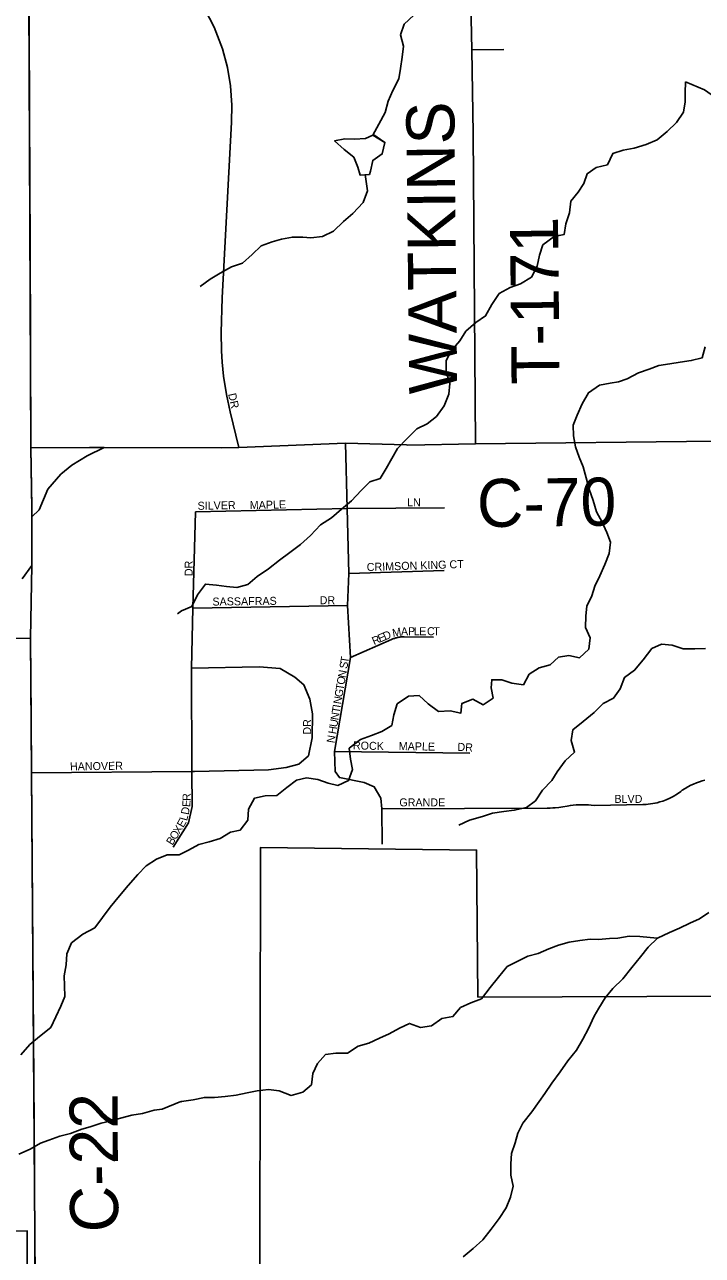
# Model space of a CAD drawing. Extents: x 1985906 to 2277390, y 930619 to 1324581.
# Drawn here: x 2139705 to 2143935, y 1150582 to 1158270 of the extents above; entities that cross this region are included whole.
import ezdxf

# ---------------------------------------------------------------- set-up
doc = ezdxf.new("R2010")
doc.units = 0
for name, color, linetype in [('GM_X_Corporation', 7, 'Continuous'), ('GM_X_County_Road', 7, 'Continuous'), ('GM_X_County_Road_Text', 7, 'Continuous'), ('GM_X_Minor_Lake', 7, 'Continuous'), ('GM_X_Minor_River', 7, 'Continuous'), ('GM_X_Township', 7, 'Continuous'), ('GM_X_Township_Road', 7, 'Continuous'), ('GM_X_Township_Road_Text', 7, 'Continuous'), ('GM_X_Township_Subdivision', 7, 'Continuous'), ('GM_X_Township_Subdivision_Text', 7, 'Continuous')]:
    doc.layers.add(name, color=color, linetype=linetype)

msp = doc.modelspace()

# ---------------------------------------------------------------- linework, layer by layer
at = {"layer": 'GM_X_Corporation'}
for points in [[(2141172.4, 1150523.7), (2141176.9, 1153130.2), (2142526, 1153114.4), (2142533.5, 1152195.5), (2144114.3, 1152201.6), (2144109.6, 1151909.3), (2144104.8, 1151202.7), (2147884.7, 1151258.3), (2147888.9, 1150584), (2149592.6, 1150569.7), (2149501.4, 1153117.9), (2150578.5, 1153134.9), (2150599.3, 1152254.2), (2153291.2, 1152287.9), (2153292.1, 1152173.7), (2152895.6, 1152160.7), (2152913.6, 1151526.3), (2153297.4, 1151520.3), (2153298.3, 1151420.1), (2152911.7, 1151416.2), (2152923.4, 1150801.6), (2153303.4, 1150794.8), (2153308.8, 1150124.5)], [(2137870.4, 1150728.9), (2139721.2, 1150736), (2139722.1, 1150524)]]:
    msp.add_lwpolyline(points, dxfattribs=at)
at = {"layer": 'GM_X_County_Road'}
for points in [[(2139737.6, 1157268.3), (2139731.2, 1158704.9)], [(2139739.2, 1156909.2), (2139737.6, 1157268.3)], [(2139745, 1155626.5), (2139739.2, 1156909.2)], [(2142087.7, 1155644.6), (2142096.9, 1155644.3), (2142519, 1155650.8), (2144022.5, 1155668.1), (2144022.5, 1155668.1)], [(2139745, 1155626.5), (2140109.7, 1155628.4)], [(2139750, 1155259.2), (2139745, 1155626.5)], [(2139750.9, 1154891.9), (2139750.9, 1155195.2), (2139796.2, 1155238.5), (2139849.4, 1155368.5), (2139932.1, 1155463), (2140000.7, 1155518.1), (2140095.9, 1155576.4), (2140200.9, 1155628.9), (2140936.2, 1155626.4), (2141042.8, 1155628), (2141707.6, 1155655.2), (2142087.7, 1155644.6)], [(2140109.7, 1155628.4), (2140200.9, 1155628.9)], [(2139745.7, 1153943.3), (2139742.1, 1154437.3), (2139750.9, 1154891.9), (2139750.9, 1155195.2), (2139750.2, 1155246.4), (2139750, 1155259.2)], [(2139689.4, 1154808.3), (2139750.9, 1154891.9)], [(2139221.9, 1154426.7), (2139742.1, 1154437.3)], [(2139766.2, 1151127), (2139748.2, 1153597.6), (2139745.7, 1153943.3)], [(2139770.1, 1150589.9), (2139766.2, 1151127)], [(2139770.9, 1150376.3), (2139771.2, 1150428.8), (2139770.1, 1150589.9)]]:
    msp.add_lwpolyline(points, dxfattribs=at)
at = {"layer": 'GM_X_Minor_Lake'}
for points in [[(2141857.5, 1157334.1), (2141863.4, 1157354.1), (2141877.4, 1157422.2), (2141937.3, 1157462.3), (2141953.3, 1157534.5), (2141878.1, 1157586)], [(2141878.8, 1157580.2), (2141833.4, 1157558.4), (2141763.5, 1157554.4), (2141703.6, 1157556.4), (2141639.7, 1157544.3), (2141699.6, 1157490.3), (2141759.5, 1157442.2), (2141785.5, 1157380.1), (2141799.5, 1157330), (2141857.5, 1157334.1)], [(2141857.5, 1157334.1), (2141863.4, 1157354.1), (2141877.4, 1157422.2), (2141937.3, 1157462.3), (2141953.3, 1157534.5), (2141878.8, 1157580.2)]]:
    msp.add_lwpolyline(points, dxfattribs=at)
at = {"layer": 'GM_X_Minor_River'}
for points in [[(2142664.6, 1158610.7), (2142568.9, 1158567.8), (2142499.4, 1158550.2), (2142434.1, 1158526.7), (2142391.7, 1158459.6), (2142335.3, 1158394.2), (2142263.7, 1158380.5), (2142198.2, 1158362.9), (2142133.1, 1158329.4), (2142074.5, 1158273.9), (2142050, 1158207.2), (2142069.7, 1158135.6), (2142061.3, 1158067.3), (2142050.9, 1157996.9), (2142040.4, 1157932.6), (2142002.1, 1157859.6), (2141973.7, 1157792.8), (2141955.4, 1157722.2), (2141915.1, 1157649.2), (2141878.8, 1157580.2)], [(2140658.6, 1154589.3), (2140684.2, 1154609.4), (2140748.2, 1154635.5), (2140784.1, 1154707.7), (2140834, 1154775.9), (2140902, 1154769.9), (2140966, 1154759.9), (2141030, 1154754), (2141097.9, 1154772.1), (2141155.9, 1154822.3), (2141227.8, 1154870.4), (2141295.7, 1154924.6), (2141359.6, 1154972.8), (2141427.6, 1155022.9), (2141489.5, 1155079.1), (2141551.4, 1155145.3), (2141619.3, 1155189.4), (2141683.3, 1155243.6), (2141745.2, 1155295.8), (2141805.1, 1155360), (2141859, 1155414.1), (2141925, 1155434.2), (2141960.9, 1155498.4), (2142032.8, 1155622.7), (2142088.7, 1155680.9), (2142152.6, 1155745.1), (2142216.6, 1155777.2), (2142276.5, 1155823.3), (2142322.4, 1155889.5), (2142352.3, 1155961.7), (2142358.3, 1156027.8), (2142336.2, 1156100), (2142336.2, 1156172.1), (2142366.1, 1156232.3), (2142422, 1156294.4), (2142458, 1156354.6), (2142521.9, 1156408.8), (2142581.8, 1156450.9), (2142621.7, 1156523.1), (2142667.6, 1156591.3), (2142735.6, 1156627.4), (2142799.5, 1156651.5), (2142867.5, 1156693.7), (2142903.4, 1156761.8), (2142917.3, 1156830), (2142939.3, 1156894.1), (2143009.2, 1156946.3), (2143073.1, 1156960.4), (2143083.1, 1157026.5), (2143105, 1157094.7), (2143112.9, 1157166.8), (2143158.9, 1157223), (2143194.8, 1157277.1), (2143216.7, 1157339.3), (2143272.7, 1157377.4), (2143342.6, 1157395.5), (2143376.6, 1157465.7), (2143440.5, 1157485.8), (2143508.5, 1157497.9), (2143584.4, 1157522), (2143652.4, 1157550.1), (2143714.3, 1157602.2), (2143772.2, 1157658.4), (2143816.2, 1157722.6), (2143828.1, 1157788.7), (2143828, 1157844.8), (2143830, 1157913)], [(2144368.6, 1157013.7), (2144416.5, 1157081.9), (2144430.4, 1157154), (2144432.4, 1157218.1), (2144432.3, 1157284.3), (2144398.3, 1157350.4), (2144352.2, 1157416.5), (2144314.2, 1157484.6), (2144288.1, 1157548.7), (2144218.1, 1157556.6), (2144164.2, 1157536.5), (2144092.2, 1157552.5), (2144058.1, 1157618.6), (2144056.1, 1157686.7), (2144048, 1157754.9), (2144010, 1157819), (2143948, 1157863), (2143829.9, 1157912.1)], [(2141829.6, 1157334.5), (2141844.9, 1157232.8), (2141818.6, 1157160.1), (2141754.3, 1157090.5), (2141695.5, 1157041), (2141633, 1156979.5), (2141563.9, 1156947.8), (2141492.2, 1156938.2), (2141442.2, 1156943), (2141376.2, 1156943.5), (2141308.7, 1156929.9), (2141249.1, 1156914.5), (2141181.8, 1156888.9), (2141125.2, 1156833.5), (2141064.5, 1156780), (2140997.2, 1156756.4), (2140926.1, 1156718.7), (2140863.1, 1156681.2), (2140800.2, 1156635.6)], [(2140669, 1153084.3), (2140727.5, 1153114.3), (2140791.5, 1153148.4), (2140857.4, 1153166.5), (2140925.4, 1153186.6), (2140989.3, 1153226.8), (2141051.3, 1153238.9), (2141097.2, 1153301), (2141103.2, 1153369.2), (2141139.1, 1153437.4), (2141207, 1153453.5), (2141279, 1153455.5), (2141340.9, 1153505.7), (2141400.9, 1153551.8), (2141464.8, 1153565.9), (2141534.8, 1153556), (2141598.8, 1153532), (2141660.8, 1153518), (2141726.7, 1153548.1), (2141750.7, 1153618.3), (2141738.6, 1153682.4), (2141730.6, 1153750.6), (2141800.5, 1153804.7), (2141870.4, 1153830.8), (2141934.4, 1153855), (2141996.3, 1153893.1), (2142008.3, 1153959.2), (2142030.2, 1154027.4), (2142100.1, 1154075.6), (2142168.1, 1154079.6), (2142224.1, 1154027.6), (2142288.1, 1153979.6), (2142360.1, 1153983.6), (2142428.1, 1153969.6), (2142434, 1154029.8), (2142502, 1154055.9), (2142566, 1154021.9), (2142629.9, 1154064), (2142615.9, 1154128.2), (2142619.8, 1154178.3), (2142683.8, 1154178.3), (2142745.8, 1154156.3), (2142817.8, 1154146.4), (2142853.7, 1154212.6), (2142915.6, 1154252.7), (2142985.6, 1154270.8), (2143037.5, 1154318.9), (2143101.5, 1154329), (2143167.5, 1154315.1), (2143225.4, 1154369.2), (2143235.3, 1154439.4), (2143205.3, 1154505.5), (2143207.2, 1154577.6), (2143213.2, 1154637.8), (2143245.1, 1154701.9), (2143263, 1154762.1), (2143295, 1154828.2), (2143326.9, 1154898.4), (2143352.8, 1154966.6), (2143360.8, 1155036.7), (2143338.7, 1155098.8), (2143308.7, 1155162.9), (2143274.6, 1155227), (2143252.6, 1155297.2), (2143228.5, 1155369.3), (2143208.5, 1155439.4), (2143190.4, 1155507.5), (2143166.4, 1155567.6), (2143142.3, 1155633.8), (2143130.3, 1155701.9), (2143128.2, 1155768), (2143154.1, 1155830.2), (2143184.1, 1155902.3), (2143224, 1155970.5), (2143291.9, 1156018.7), (2143359.9, 1156030.8), (2143411.8, 1156038.8), (2143465.8, 1156056.9), (2143535.7, 1156095.1), (2143601.7, 1156119.2), (2143663.7, 1156141.3), (2143731.6, 1156151.3), (2143795.6, 1156161.4), (2143865.5, 1156171.5), (2143933.5, 1156189.6), (2143951.4, 1156257.8)], [(2143953.5, 1154372.4), (2143887.7, 1154370.8), (2143813.8, 1154371.1), (2143745.4, 1154393.6), (2143679.3, 1154400.1), (2143620, 1154372.7), (2143565.7, 1154303.3), (2143511.3, 1154237.9), (2143448.5, 1154192.4), (2143422.1, 1154121.6), (2143379.6, 1154062.6), (2143316.4, 1154029), (2143259.8, 1153973.6), (2143191.2, 1153917.9), (2143126.5, 1153866.3), (2143116.1, 1153798), (2143137.7, 1153726.4), (2143079, 1153670.9), (2143028.7, 1153603.6), (2142996, 1153548.8), (2142937.4, 1153489.3), (2142893.1, 1153422.1), (2142838.1, 1153380.8), (2142760.6, 1153363), (2142694.9, 1153355.4), (2142625.3, 1153343.8), (2142561.8, 1153324.3), (2142482.5, 1153300.4), (2142415.3, 1153268.8)], [(2139680.9, 1151836.1), (2139738.8, 1151900.6), (2139798.7, 1151949), (2139868.6, 1152005.5), (2139932.2, 1152138.3), (2139956, 1152198.7), (2139953.7, 1152267), (2139951.4, 1152329.2), (2139965.1, 1152397.6), (2139968.8, 1152465.9), (2139998.5, 1152534.3), (2140068.5, 1152588.8), (2140142.5, 1152629.2), (2140238.2, 1152758.1), (2140298, 1152828.6), (2140351.8, 1152893.1), (2140411.7, 1152961.6), (2140463.6, 1153016), (2140527.6, 1153058.4), (2140595.6, 1153084.8), (2140668.8, 1153084.3)], [(2140669, 1153082.2), (2140668.9, 1153082.2)], [(2143975.5, 1152723.8), (2143916.5, 1152684.4), (2143857.2, 1152657), (2143792, 1152625.4), (2143728.7, 1152599.9), (2143653.6, 1152564.1), (2143597, 1152506.7), (2143548.5, 1152447.5), (2143494.1, 1152380.1), (2143437.8, 1152310.7), (2143375.3, 1152249.1), (2143328.7, 1152191.9), (2143288.3, 1152126.9), (2143259.5, 1152076.1), (2143223.3, 1151999.1), (2143188.9, 1151932.2), (2143148.5, 1151865.1), (2143094.1, 1151797.8), (2143047.8, 1151728.6), (2142995.5, 1151659.2), (2142951.1, 1151594.1), (2142916.3, 1151543.2), (2142869.8, 1151480), (2142813.5, 1151408.6), (2142783, 1151345.8), (2142766.5, 1151285.2), (2142744, 1151218.6), (2142739.5, 1151154.4), (2142739.1, 1151084.2), (2142754.7, 1151014.5), (2142736.3, 1150945.9), (2142709.9, 1150879.2), (2142667.5, 1150812.1), (2142617.1, 1150746.8), (2142564.7, 1150679.5), (2142504, 1150626), (2142441.4, 1150572.4)], [(2140679.6, 1151542.6), (2140684.9, 1151543), (2140756.9, 1151553.1), (2140826.9, 1151569.1), (2140890.8, 1151569.2), (2140956.8, 1151575.3), (2141024.8, 1151583.3), (2141094.7, 1151597.4), (2141156.7, 1151609.5), (2141226.6, 1151617.6), (2141294.6, 1151609.7), (2141368.6, 1151581.7), (2141440.6, 1151601.8), (2141496.5, 1151647.9), (2141504.4, 1151718.1), (2141532.4, 1151780.2), (2141582.3, 1151836.4), (2141648.3, 1151846.5), (2141720.2, 1151846.6), (2141786.2, 1151888.7), (2141854.1, 1151908.8), (2141920.1, 1151938.9), (2141980, 1151967), (2142044, 1152001.2), (2142107.9, 1152031.3), (2142175.9, 1152005.3), (2142243.9, 1152015.4), (2142309.8, 1152061.6), (2142377.8, 1152073.6), (2142425.7, 1152129.8), (2142489.6, 1152159.9), (2142555.6, 1152184), (2142609.5, 1152256.2), (2142663.4, 1152320.4), (2142717.4, 1152386.6), (2142779.3, 1152418.7), (2142845.3, 1152450.9), (2142909.2, 1152468.9), (2142977.2, 1152497.1), (2143037.1, 1152519.2), (2143103.1, 1152539.3), (2143171, 1152549.4), (2143235, 1152557.4), (2143287, 1152555.5), (2143354.9, 1152561.6), (2143406.9, 1152563.6), (2143476.9, 1152575.7), (2143544.9, 1152573.8), (2143652.7, 1152564)], [(2139669.8, 1151215.4), (2139739.8, 1151245.8), (2139803.8, 1151284.2), (2139855.9, 1151302.5), (2139926, 1151326.8), (2139992.1, 1151343.2), (2140062.2, 1151371.5), (2140114.2, 1151385.8), (2140182.3, 1151408.1), (2140244.4, 1151422.4), (2140304.5, 1151438.7), (2140374.6, 1151459.1), (2140440.8, 1151469.3), (2140512.9, 1151489.7), (2140563, 1151495.9), (2140679.6, 1151542.7)]]:
    msp.add_lwpolyline(points, dxfattribs=at)
at = {"layer": 'GM_X_Township'}
for points in [[(2139697.8, 1163007), (2139715.7, 1160875.4), (2139728.2, 1159371.8), (2139745, 1155626.5), (2139750.2, 1155246.4), (2139750.9, 1155195.2), (2139750.9, 1154891.9), (2139742.2, 1154437.3), (2139748.3, 1153597.6), (2139771.2, 1150428.8), (2139767.6, 1149880.1), (2139763.4, 1149243.6), (2139772.8, 1148379.5), (2139785.2, 1144742.9), (2139790.1, 1144132.9), (2139795.7, 1143054.9), (2135286.4, 1142976.3)], [(2139771.2, 1150428.8), (2139748.3, 1153597.6), (2139742.2, 1154437.3), (2139750.9, 1154891.9), (2139750.9, 1155195.2), (2139750.2, 1155246.4), (2139745, 1155626.5), (2139728.2, 1159371.8), (2139715.7, 1160875.4), (2139697.8, 1163007)]]:
    msp.add_lwpolyline(points, dxfattribs=at)
at = {"layer": 'GM_X_Township_Road'}
msp.add_lwpolyline([(2142519, 1155650.8), (2142504.6, 1157589.9), (2142495.8, 1158112.1), (2142480.6, 1158803.9), (2142480.6, 1159362.4), (2142469.9, 1160043.8), (2142436.9, 1160827.4), (2142424.8, 1160853.5)], dxfattribs=at)
at = {"layer": 'GM_X_Township_Subdivision'}
for points in [[(2141042.8, 1155628), (2140987.4, 1155851.1), (2140964.8, 1155960.4), (2140947.1, 1156073.9), (2140937.9, 1156162.2), (2140933.2, 1156233.2), (2140930.9, 1156347.9), (2140938.9, 1156564.7), (2140996.4, 1157661.1), (2140998.6, 1157768), (2140990.3, 1157887.3), (2140971.4, 1158001.9), (2140940.5, 1158118.6), (2140888.9, 1158253.8), (2140830.6, 1158367.5)], [(2142495.8, 1158112.1), (2142695.7, 1158115.6)], [(2141937.2, 1153150.9), (2141934.7, 1153371.5), (2141928.3, 1153437.9), (2141886.8, 1153508.7), (2141823.9, 1153535.7), (2141670, 1153566.7), (2141643.1, 1153604.8), (2141639, 1153730.6), (2141739.3, 1154316.1), (2141720.8, 1154640.9), (2141728.6, 1154841.6), (2141718.2, 1155248.4), (2141707.6, 1155655.2)], [(2140632.6, 1153132.8), (2140727.7, 1153283.4), (2140751.5, 1153386.4), (2140748.8, 1153605.6), (2140746.2, 1154250.7), (2140754.1, 1154625.4), (2140772.6, 1155227.3)], [(2140772.6, 1155227.3), (2141718.2, 1155248.4), (2142325.6, 1155251.1)], [(2141728.6, 1154841.6), (2142323, 1154860.2)], [(2140754.1, 1154625.4), (2141720.8, 1154640.9)], [(2141739.3, 1154316.1), (2141995.2, 1154430), (2141999.7, 1154431.8), (2142003.8, 1154433.5), (2142008.7, 1154435.3), (2142012.5, 1154436.6), (2142017.2, 1154438.1), (2142021.2, 1154439.3), (2142026.2, 1154440.6), (2142031.6, 1154441.9), (2142035.7, 1154442.8), (2142038, 1154443.2), (2142041.1, 1154443.8), (2142046.5, 1154444.7), (2142052.2, 1154445.4), (2142058.1, 1154446.1), (2142062.5, 1154446.4), (2142068.4, 1154446.7), (2142074.5, 1154446.8), (2142257.5, 1154443.6)], [(2140764.5, 1153605.9), (2141226.9, 1153616.2), (2141337.8, 1153629.4), (2141417, 1153650.5), (2141477.8, 1153703.3), (2141498.9, 1153814.3), (2141501.6, 1153964.8), (2141485.7, 1154057.2), (2141448.7, 1154147), (2141390.6, 1154194.6), (2141300.8, 1154247.4), (2141168.8, 1154258), (2140746.2, 1154250.7)], [(2141639, 1153730.6), (2142483.6, 1153718.9)], [(2139748.2, 1153597.6), (2140748.8, 1153605.6), (2140764.5, 1153605.9)], [(2141934.7, 1153371.5), (2142965.4, 1153375.7), (2142984.4, 1153376.2), (2143000.5, 1153377.1), (2143016.4, 1153378.4), (2143038.1, 1153380.7), (2143064.8, 1153384.4), (2143090.5, 1153389), (2143111.4, 1153393.6), (2143127.6, 1153395.1), (2143147.8, 1153396.4), (2143161.9, 1153397), (2143180.7, 1153397.4), (2143202.3, 1153397.2), (2143224.7, 1153396.2), (2143240.5, 1153395.2), (2143258.5, 1153393.5), (2143562.6, 1153398.7), (2143571.2, 1153398.9), (2143584.7, 1153399.6), (2143596.8, 1153400.6), (2143611.1, 1153402.3), (2143624.8, 1153404.4), (2143638.8, 1153407), (2143653.2, 1153410.3), (2143669.6, 1153414.7), (2143687.8, 1153420.4), (2143709.2, 1153428.5), (2143730.9, 1153438.1), (2143753.3, 1153449.8), (2143779.2, 1153465.6), (2143800, 1153480.4), (2143809.5, 1153487.4), (2143826.8, 1153498.9), (2143844.4, 1153509.4), (2143862.3, 1153519), (2143879.3, 1153526.9), (2143898.1, 1153534.7), (2143916.1, 1153541), (2143933.9, 1153546.4), (2143950, 1153550.5)]]:
    msp.add_lwpolyline(points, dxfattribs=at)

# ---------------------------------------------------------------- texts
at = {"layer": 'GM_X_County_Road_Text'}
for s, rotation, p in [('C-70', 0.68577, (2142529.5, 1155131.3)), ('C-22', 90.34421, (2140290.1, 1150727.6))]:
    msp.add_text(s, height=300, rotation=rotation, dxfattribs=at).set_placement(p)
at = {"layer": 'GM_X_Township_Road_Text'}
for s, rotation, p in [('WATKINS', 90.59476, (2142405.2, 1155963.5)), ('T-171', 90.56248, (2143044, 1156022.8))]:
    msp.add_text(s, height=300, rotation=rotation, dxfattribs=at).set_placement(p)
at = {"layer": 'GM_X_Township_Subdivision_Text'}
for s, rotation, p in [('DR', 282.5211, (2140974.9, 1155962.5)), ('SILVER', 1.1685, (2140785.1, 1155239.5)), ('MAPLE', 1.21818, (2141110.7, 1155243.9)), ('LN', 0.00001, (2142092.1, 1155261.5)), ('DR', 90, (2140753.9, 1154825.3)), ('CRIMSON KING CT', 1.86336, (2141841, 1154856.7)), ('SASSAFRAS', 0.73413, (2140877.6, 1154641.1)), ('DR', 0.00001, (2141546.5, 1154649.9)), ('R', 23.64189, (2141885.9, 1154393.9)), ('E', 23.61842, (2141922.1, 1154409.7)), ('D', 23.4454, (2141954.3, 1154423.8)), ('M', 10.36676, (2142004.2, 1154445.1)), ('A', 2.27401, (2142054.3, 1154454.4)), ('P', 0.30055, (2142097.8, 1154456.1)), ('L', 0.00001, (2142132.9, 1154456.3)), ('E', 0.00001, (2142168.1, 1154456.3)), ('C', 0.00001, (2142216.5, 1154456.3)), ('T', 0.00001, (2142256.1, 1154456.3)), ('S', 80.25472, (2141718.1, 1154243.8)), ('T', 80.88322, (2141724.2, 1154279.1)), ('N', 80.25026, (2141708.4, 1154187.4)), ('T', 80.24874, (2141695, 1154109.4)), ('O', 80.25026, (2141701, 1154144)), ('N', 80.27352, (2141680.1, 1154022.6)), ('G', 80.25026, (2141687.5, 1154066)), ('N', 80.26393, (2141663, 1153922.8)), ('T', 80.25472, (2141670.4, 1153966.2)), ('I', 80.25026, (2141676.4, 1154000.9)), ('DR', 90, (2141493.1, 1153835.3)), ('U', 80.25026, (2141655.5, 1153879.5)), ('N', 80.25026, (2141638.4, 1153779.7)), ('H', 80.25026, (2141648.1, 1153836.1)), ('ROCK', 358.53206, (2141753.5, 1153743.5)), ('MAPLE', 358.99545, (2142039.5, 1153739.1)), ('DR', 356.82151, (2142405, 1153734.7)), ('HANOVER', 0.84205, (2139988.7, 1153611.5)), ('R', 89.92284, (2140740.6, 1153420.6)), ('GRANDE', 0.00001, (2142043.7, 1153387.1)), ('BLVD', 0.00001, (2143385.7, 1153409.1)), ('D', 78.58911, (2140728.5, 1153331.6)), ('E', 86.19151, (2140738.2, 1153381.9)), ('E', 60.31797, (2140695.4, 1153250.9)), ('L', 74.17278, (2140717.9, 1153293.6)), ('O', 58.44404, (2140648.4, 1153174.4)), ('X', 58.4692, (2140671.5, 1153211.9)), ('B', 58.46567, (2140627.7, 1153140.6))]:
    msp.add_text(s, height=50, rotation=rotation, dxfattribs=at).set_placement(p)

doc.saveas('drawing.dxf')
